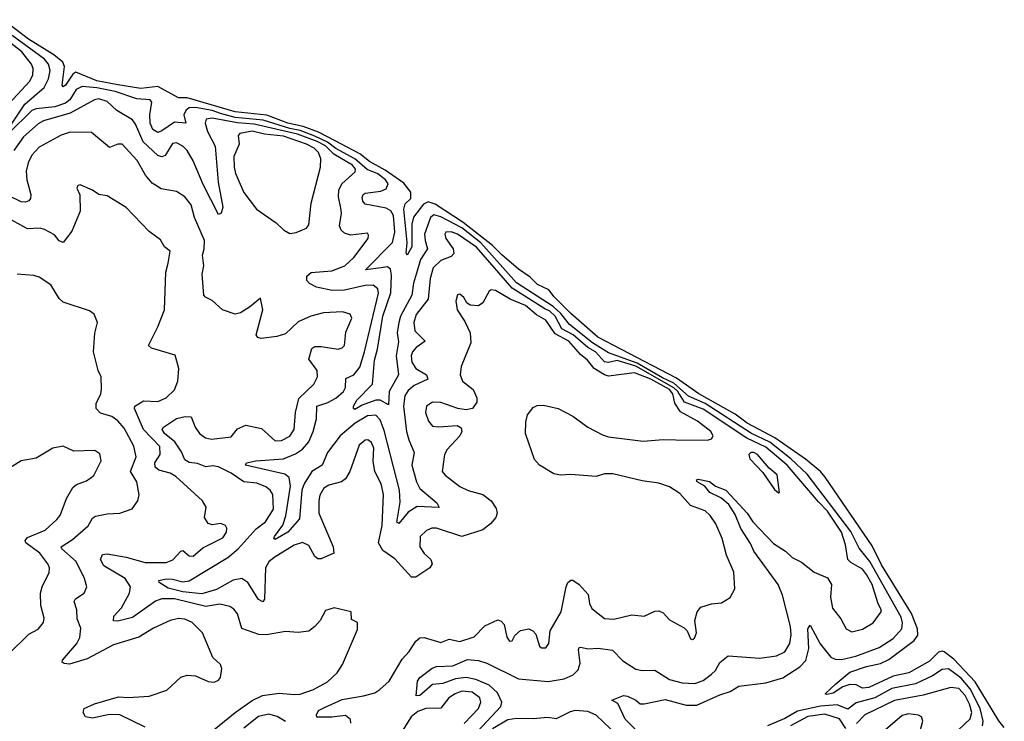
# Model space of a CAD drawing. Extents: x 1603745 to 1745082, y 385868 to 533966.
# Tile 512 of 646: x 1729507 to 1734201, y 474434 to 477778. Entities that reach past the tile are written whole.
import ezdxf

# ---------------------------------------------------------------- set-up
doc = ezdxf.new("R2010")
doc.units = 0

msp = doc.modelspace()

# ---------------------------------------------------------------- linework, layer by layer
at = {"layer": '0CON20XD'}
for points in [[(1733397.6, 474612.4), (1733465, 474668.5), (1733544, 474695), (1733611.2, 474708.8), (1733651, 474729), (1733771, 474819), (1733788.8, 474845), (1733788.1, 474875), (1733758.1, 474948.1), (1733615, 475179.6), (1733570.7, 475270.7), (1733347.8, 475597.8), (1733324.5, 475624.5), (1733252.7, 475682.7), (1733107.7, 475785), (1732974.8, 475855), (1732918.2, 475898.2), (1732744.8, 475995), (1732638.7, 476068.7), (1732263.2, 476265), (1732135, 476377.5), (1732055, 476456.2), (1732030.4, 476490.4), (1731976.5, 476515), (1731940.3, 476550.3), (1731885, 476588.7), (1731805, 476657.3), (1731761.7, 476701.7), (1731621.3, 476811.3), (1731488.3, 476898.3), (1731455, 476910), (1731432.1, 476897.9), (1731384, 476836), (1731377.3, 476802.7), (1731377, 476695), (1731355, 476656.2), (1731350, 476665), (1731354.1, 476715), (1731339.1, 476875), (1731345, 476899.4), (1731372, 476925), (1731371.9, 476955), (1731338.9, 476998.9), (1731250, 477060), (1731175, 477101.5), (1731128.3, 477138.3), (1731010.6, 477200.6), (1730931.2, 477241.2), (1730858, 477268), (1730785, 477284.9), (1730685, 477323.3), (1730535, 477339), (1730305, 477405.8), (1730265, 477405.4), (1730165, 477458.6), (1730085, 477450.4), (1729975, 477467.1), (1729875, 477485.9), (1729775, 477526.9), (1729761.2, 477518.8), (1729726.2, 477465), (1729715, 477457.1), (1729709.5, 477465), (1729721.2, 477555), (1729712.9, 477575), (1729669.8, 477609.8), (1729549.4, 477685), (1729427.7, 477777.7)], [(1729455, 477376.1), (1729556.2, 477485), (1729569.5, 477515), (1729571.1, 477545), (1729563, 477565), (1729516.8, 477625), (1729445, 477681.7)], [(1729465.5, 477275), (1729532.2, 477375), (1729624, 477455), (1729644.9, 477495.1), (1729651.8, 477535), (1729644.3, 477565), (1729625, 477589), (1729472.1, 477702)], [(1731230.5, 476595), (1731156.2, 476585), (1731284.6, 476715.4), (1731295.4, 476764.6), (1731288.8, 476845), (1731276.7, 476866.7), (1731255, 476879.8), (1731155, 476897.8), (1731142.5, 476912.5), (1731139.3, 476930.7), (1731144.4, 476945), (1731155, 476950.4), (1731229, 476961), (1731255, 476971.2), (1731264.3, 476995), (1731250.7, 477015), (1731215, 477042.9), (1731163.2, 477063.2), (1731105.3, 477115.2), (1731015, 477164.4), (1730974, 477194), (1730915, 477222.4), (1730845, 477249.4), (1730795, 477258.5), (1730668.1, 477298.1), (1730535, 477311.9), (1730465, 477331.4), (1730425, 477345.5), (1730345, 477358.8), (1730315, 477357), (1730299.6, 477345), (1730290.4, 477325), (1730299.2, 477285), (1730245, 477289.5), (1730185, 477247.8), (1730165, 477240.5), (1730142.7, 477255), (1730129.5, 477285), (1730127.5, 477325), (1730137.1, 477385), (1730130, 477395), (1730065, 477400.3), (1729962.7, 477435), (1729875, 477453), (1729805, 477459.9), (1729775.8, 477445), (1729746.2, 477395), (1729725, 477379.7), (1729675, 477362.1), (1729585, 477352.8), (1729565.3, 477344.7), (1729455, 477237.5)], [(1731690.3, 474385), (1731801.2, 474505), (1731805.2, 474525), (1731785, 474569), (1731745, 474606.1), (1731682.5, 474632.5), (1731635, 474642.8), (1731585, 474636), (1731525, 474614.4), (1731475, 474609.6), (1731435.9, 474574.1), (1731415, 474557.1), (1731397.5, 474555), (1731403.1, 474625), (1731415, 474642.2), (1731473.6, 474686.4), (1731495, 474694.7), (1731571.6, 474698.4), (1731642.4, 474727.6), (1731695, 474722.9), (1731735, 474710.5), (1731885, 474636.2), (1732026.3, 474623.7), (1732103.6, 474636.4), (1732145.6, 474655), (1732170.4, 474679.6), (1732178.7, 474711.3), (1732171.8, 474775), (1732175, 474785.8), (1732182.5, 474787.5), (1732215, 474778.8), (1732265, 474781.9), (1732332.8, 474772.8), (1732382.2, 474722.2), (1732445, 474681.8), (1732475, 474675.4), (1732535, 474677.9), (1732605, 474633.4), (1732665, 474617.6), (1732726.4, 474613.6), (1732765, 474627.7), (1732805, 474657.7), (1732823.8, 474676.2), (1732845.8, 474714.2), (1732885, 474745.5), (1733035, 474734.6), (1733115, 474746.4), (1733155, 474765.6), (1733178.2, 474805), (1733184.7, 474845.3), (1733181.4, 474885), (1733143.3, 475035), (1733123.8, 475085), (1733007.9, 475245), (1732991.7, 475281.7), (1732945, 475352.9), (1732918.7, 475418.7), (1732887.2, 475467.2), (1732849.3, 475499.3), (1732797.5, 475525), (1732773.8, 475553.8), (1732736.7, 475575), (1732733.3, 475585), (1732742, 475588), (1732795, 475576.9), (1732824.5, 475554.5), (1732874, 475535), (1732918.3, 475488.3), (1732975.6, 475425), (1733003.1, 475385), (1733100.6, 475280.6), (1733158.1, 475245), (1733190, 475215), (1733235, 475191.5), (1733295, 475144.6), (1733358.2, 475118.2), (1733376.7, 475085), (1733372.9, 475025), (1733382.6, 474972.6), (1733421.8, 474921.8), (1733448, 474875), (1733475, 474859.4), (1733525, 474872.5), (1733576.6, 474903.4), (1733614.2, 474955), (1733614.4, 474965), (1733597.8, 474997.8), (1733570.7, 475085), (1733545, 475133.8), (1733525, 475159.6), (1733470.1, 475190.1), (1733455.4, 475205), (1733443.5, 475275), (1733424.8, 475335), (1733357.8, 475435), (1733315, 475480), (1733165.6, 475655), (1733065, 475740.9), (1732973.5, 475783.5), (1732765, 475922.1), (1732675.9, 475955), (1732644.7, 476005), (1732625, 476023.4), (1732445, 476125.9), (1732355, 476153.3), (1732315, 476144.1), (1732295, 476147.8), (1732251.6, 476195), (1732216, 476216), (1732146.2, 476275), (1732091.5, 476305), (1732059.7, 476365), (1732035, 476388.7), (1732010.4, 476400.4), (1731855, 476498.5), (1731685, 476693.3), (1731595, 476755.2), (1731564.1, 476765.9), (1731539.2, 476765), (1731534.6, 476755), (1731538.5, 476735), (1731573.3, 476685), (1731577.4, 476662.6), (1731565, 476648.7), (1731515, 476630.6), (1731478.4, 476595), (1731463.9, 476545), (1731455.2, 476445), (1731397.9, 476372.1), (1731386.2, 476335), (1731391.6, 476295), (1731440.4, 476245), (1731397.9, 476215), (1731380.4, 476195), (1731374.1, 476175), (1731377.1, 476145), (1731396.2, 476115), (1731446.2, 476085), (1731452.3, 476065), (1731387.3, 476035), (1731359, 476011), (1731343.3, 475985), (1731336.5, 475935), (1731351.7, 475815), (1731361.6, 475775), (1731388.5, 475715), (1731377.4, 475655), (1731398.9, 475575), (1731415, 475543.1), (1731495.5, 475475), (1731507.5, 475452.5), (1731402.6, 475457.4), (1731359.7, 475430.3), (1731315, 475377.1), (1731305, 475382.5), (1731321.2, 475478.8), (1731318.3, 475535), (1731245, 475820.4), (1731225, 475870.7), (1731205, 475892.5), (1731165, 475889.4), (1731106.9, 475855), (1731035, 475794.2), (1730974.9, 475715.1), (1730949.4, 475655), (1730900.3, 475625), (1730862.7, 475565), (1730853, 475535), (1730841.3, 475398.7), (1730785, 475335.7), (1730725, 475300.9), (1730718.6, 475305), (1730722.3, 475315), (1730761.1, 475368.9), (1730776.5, 475413.5), (1730798, 475555), (1730791.1, 475595), (1730771.8, 475611.8), (1730584, 475655), (1730588.8, 475665), (1730632.5, 475675), (1730765, 475684), (1730822.1, 475707.9), (1730855, 475730.4), (1730885, 475765.8), (1730907, 475815), (1730922.8, 475875), (1730924, 475935), (1730976.5, 475953.5), (1731015, 475974.1), (1731050.4, 476005), (1731060.5, 476025), (1731062.8, 476067.2), (1731100, 476085), (1731128.2, 476121.8), (1731151, 476195), (1731217.9, 476475), (1731214.7, 476495), (1731192.5, 476512.5), (1731155, 476511), (1731055, 476488), (1730996.5, 476486.5), (1730922.6, 476502.6), (1730889.6, 476519.6), (1730875.7, 476535), (1730876.9, 476555), (1730897, 476573), (1730995, 476581.1), (1731057.5, 476605), (1731099.6, 476645), (1731168, 476735), (1731170.7, 476750.7), (1731165, 476760), (1731085, 476750), (1731055, 476760.9), (1731040.5, 476775), (1731031.5, 476795), (1731042.1, 476855), (1731039, 476879), (1731026.3, 476933.6), (1731028.8, 476965), (1731042.5, 476995), (1731107.3, 477052.7), (1731108, 477065), (1731093.8, 477085), (1731005, 477136.4), (1730965.8, 477175.8), (1730925, 477196.9), (1730831.6, 477231.6), (1730625, 477279.3), (1730545, 477286.6), (1730425, 477308), (1730395.9, 477304.1), (1730392.2, 477285), (1730402.2, 477245), (1730438.6, 477175), (1730453, 477003), (1730475.3, 476884.7), (1730467.5, 476855), (1730455, 476848.8), (1730382.5, 476992.5), (1730335, 477105.6), (1730306.1, 477155), (1730285, 477175.4), (1730255, 477190.4), (1730235, 477187.5), (1730200.2, 477129.8), (1730185, 477124.2), (1730165, 477130.5), (1730095.9, 477195), (1730059.6, 477279.6), (1730045, 477300), (1729970, 477345), (1729925, 477387.8), (1729885, 477400.2), (1729864.4, 477395), (1729748.4, 477331.6), (1729620, 477295), (1729595, 477280.8), (1729525, 477219.8), (1729479.6, 477155)], [(1730795, 476759.2), (1730825, 476763.1), (1730875, 476783.8), (1730885, 476800), (1730897, 476903), (1730941.3, 477075), (1730942.2, 477115), (1730931.6, 477145), (1730911.8, 477165), (1730874.8, 477185), (1730765, 477221.8), (1730675, 477232.4), (1730615, 477246.7), (1730556.2, 477235), (1730549.4, 477225), (1730553.3, 477185), (1730528.4, 477125), (1730530, 477075), (1730536, 477045), (1730575, 476954.4), (1730635.5, 476875), (1730729.7, 476809.8), (1730765, 476775.7), (1730795, 476759.2)], [(1732605, 475550.8), (1732555, 475569.3), (1732475, 475580.3), (1732335, 475614), (1732295, 475613.5), (1732255, 475600.3), (1732135, 475610), (1732085, 475607), (1732054, 475614), (1731984.8, 475654.8), (1731962.2, 475682.3), (1731919.3, 475805), (1731919.4, 475860.6), (1731928.9, 475895), (1731955, 475929.4), (1731975, 475939.6), (1732005, 475940.4), (1732075, 475924.6), (1732145, 475888.8), (1732215.8, 475835), (1732285, 475799.1), (1732315, 475790), (1732479.3, 475769.3), (1732575, 475777.1), (1732635, 475775.5), (1732785.7, 475774.3), (1732805, 475780), (1732814, 475795), (1732801.4, 475815), (1732739.1, 475865), (1732658, 475908), (1732630.2, 475950.2), (1732621, 475995), (1732605.6, 476015), (1732516.1, 476065), (1732437.5, 476095), (1732315, 476079.3), (1732294.8, 476084.8), (1732245.7, 476115.7), (1732214.7, 476155), (1732181.3, 476181.3), (1732125, 476244.8), (1732060, 476280), (1732015.1, 476345.1), (1731970.3, 476370.3), (1731918.8, 476415), (1731845.9, 476445.9), (1731775, 476487.5), (1731755, 476490), (1731746.1, 476483.9), (1731715, 476427.5), (1731695, 476413.3), (1731655, 476416.7), (1731638.3, 476428.3), (1731624.1, 476454.1), (1731605, 476468.8), (1731595, 476466.7), (1731586.4, 476436.4), (1731593.3, 476395), (1731629.3, 476339.3), (1731654, 476285), (1731658.3, 476238.3), (1731611.5, 476125), (1731606.4, 476085), (1731618.9, 476055), (1731668.8, 476015), (1731686.2, 475975), (1731686.2, 475955), (1731666.7, 475925), (1731635, 475917.5), (1731595.9, 475924.1), (1731515, 475953.9), (1731475, 475955.4), (1731446.9, 475935), (1731441.5, 475905), (1731455.5, 475865), (1731475, 475841.2), (1731505, 475836.7), (1731593.3, 475843.3), (1731611.9, 475831.9), (1731614.4, 475815), (1731605, 475794.2), (1731545, 475729.2), (1731531.9, 475705), (1731521.8, 475625), (1731535, 475607.3), (1731605, 475553.5), (1731645, 475534.5), (1731715, 475514.6), (1731754.5, 475485), (1731778.1, 475448.1), (1731783.5, 475425), (1731776.4, 475405), (1731751.8, 475375), (1731715, 475346.8), (1731615, 475314), (1731495, 475353.8), (1731472.5, 475355), (1731446.4, 475343.6), (1731417.1, 475315), (1731415.4, 475265), (1731435, 475232.9), (1731466.9, 475205), (1731474.4, 475185), (1731461.9, 475165), (1731395, 475120), (1731375, 475120), (1731295, 475208.7), (1731237.8, 475247.8), (1731217.8, 475285), (1731235, 475366.7), (1731242.4, 475515), (1731230, 475565), (1731200.5, 475625), (1731193, 475673), (1731195.4, 475735), (1731185, 475762.5), (1731166.7, 475775), (1731155, 475774.3), (1731125, 475750), (1731081.1, 475625), (1731059.9, 475590.1), (1731041.4, 475575), (1730981, 475559), (1730956.5, 475545), (1730938.6, 475511.4), (1730932.9, 475485), (1730933.9, 475425), (1731001.5, 475265), (1731004.3, 475235), (1730945, 475208.5), (1730928.3, 475208.3), (1730915, 475219.5), (1730885, 475270.9), (1730855, 475285.3), (1730815, 475273.1), (1730720.4, 475215), (1730695, 475193.8), (1730679.2, 475165), (1730674.5, 475015.5), (1730666.2, 475003.8), (1730645, 475014.6), (1730594.2, 475095), (1730566, 475115), (1730525, 475107.1), (1730445, 475061.5), (1730375, 475042.1), (1730285, 475051.4), (1730215, 475068.1), (1730171.4, 475095), (1730170, 475105), (1730205, 475112.9), (1730235, 475111.1), (1730285, 475098.9), (1730315, 475103.3), (1730499.4, 475215), (1730549.5, 475255), (1730635, 475350.9), (1730679.6, 475385), (1730717.2, 475445), (1730714.3, 475514.3), (1730701.2, 475535), (1730681.3, 475551.3), (1730638.1, 475568.1), (1730575, 475575.6), (1730515, 475616.7), (1730455, 475646.2), (1730428, 475652), (1730395, 475646.9), (1730355, 475661.8), (1730315, 475667.6), (1730295, 475680.5), (1730278.2, 475718.2), (1730246.2, 475765), (1730197, 475805), (1730186.5, 475825), (1730192.5, 475835), (1730255, 475876.2), (1730295.9, 475885.9), (1730325, 475885.5), (1730344.2, 475835), (1730363.8, 475805), (1730393.5, 475785), (1730422, 475778), (1730515, 475788.9), (1730545, 475828.1), (1730585, 475845.6), (1730659.3, 475829.3), (1730725, 475771.2), (1730755, 475772.7), (1730795, 475792.3), (1730815.4, 475825), (1730822.1, 475905), (1730837.3, 475972.7), (1730908.7, 476041.3), (1730927.1, 476075), (1730925.6, 476105), (1730885, 476160), (1730899.3, 476210.7), (1730915, 476220), (1730945, 476220), (1731025, 476207.3), (1731045, 476213.1), (1731055.4, 476224.6), (1731061.6, 476288.4), (1731090, 476355), (1731083.3, 476375), (1731045.5, 476385.5), (1730955, 476380.6), (1730895.6, 476364.4), (1730835, 476336.9), (1730775, 476280.6), (1730732.6, 476267.4), (1730658.8, 476258.8), (1730642.7, 476262.7), (1730634.3, 476275), (1730665.7, 476395), (1730655, 476450), (1730603.2, 476406.8), (1730559.2, 476380.9), (1730535, 476374.7), (1730474.5, 476394.5), (1730425, 476440), (1730393.8, 476455), (1730385.8, 476465), (1730376.7, 476565), (1730384.8, 476605), (1730378.3, 476655), (1730386.9, 476685), (1730387.9, 476725), (1730340.3, 476835), (1730324.6, 476895), (1730295, 476933.3), (1730255, 476958.9), (1730182.2, 476972.2), (1730139.1, 476999.1), (1730107.4, 477037.4), (1730066.8, 477106.8), (1729995, 477184), (1729975, 477184.2), (1729935, 477168.1), (1729850.2, 477240.2), (1729748.3, 477241.7), (1729705, 477227.5), (1729600.3, 477169.7), (1729565, 477131.8), (1729547.4, 477095), (1729537.9, 477055), (1729541.6, 477015), (1729560.5, 476945), (1729559.2, 476925), (1729551.1, 476915), (1729535, 476907.5), (1729515, 476909.2), (1729455, 476938.3)], [(1730407.7, 474372.3), (1730534.8, 474475.2), (1730615, 474532.4), (1730665, 474557.3), (1730745, 474568.4), (1730815, 474560.8), (1730845, 474563.2), (1730908, 474585), (1730975, 474621.8), (1731021.1, 474665), (1731046.9, 474705), (1731118.3, 474871.7), (1731117.5, 474905), (1731088.3, 474918.3), (1731087.5, 474955), (1731006.1, 474973.9), (1730965, 474962.5), (1730940, 474915), (1730915, 474886.2), (1730885, 474864), (1730835, 474856.4), (1730775, 474861.9), (1730684.6, 474845.4), (1730648, 474848), (1730566, 474876), (1730546.3, 474946.4), (1730528.5, 474968.5), (1730509.2, 474980.8), (1730461.9, 474991.9), (1730395, 474980.6), (1730245, 475017), (1730185, 475017.9), (1730155, 475006.4), (1730045, 474929), (1729975, 474910.5), (1729955, 474911.9), (1729956.8, 474935), (1729992.5, 474975), (1730030.5, 475045), (1730035.3, 475075), (1730010.8, 475115), (1729907.7, 475175), (1729892.3, 475205), (1729901.2, 475228.8), (1729925, 475231.6), (1730015, 475215.8), (1730105, 475191.4), (1730205, 475190.7), (1730236.5, 475203.5), (1730275, 475244.4), (1730285, 475248.1), (1730315, 475222.9), (1730335, 475220.6), (1730379.7, 475260.3), (1730475, 475308.6), (1730492.9, 475335), (1730494.2, 475355), (1730487.7, 475367.7), (1730465.8, 475375.8), (1730425, 475370.6), (1730405, 475376.2), (1730388.6, 475405), (1730396, 475455), (1730378, 475485), (1730251, 475601), (1730225, 475616.2), (1730171.3, 475631.3), (1730153.3, 475645), (1730151.6, 475665), (1730176.2, 475705), (1730175, 475744.3), (1730097.7, 475825), (1730053.8, 475925), (1730055.7, 475935), (1730098.1, 475961.9), (1730165, 475958.5), (1730205.8, 475975), (1730245, 476014), (1730260.6, 476055), (1730265.8, 476115), (1730248.8, 476178.8), (1730135, 476211.9), (1730121.2, 476225), (1730165.8, 476314.2), (1730196.8, 476395), (1730203.6, 476575), (1730215, 476617.5), (1730224, 476675), (1730197.1, 476695), (1730178.3, 476728.3), (1730125, 476768.1), (1730015, 476882.2), (1729925, 476938.6), (1729885, 476944.4), (1729853.8, 476965), (1729795, 476990), (1729785, 476987.5), (1729780, 476975), (1729793.6, 476943.6), (1729795.8, 476865), (1729755, 476770), (1729715, 476716), (1729695, 476724), (1729673, 476753), (1729625, 476777.5), (1729605, 476783.5), (1729545, 476781.2), (1729435, 476841.3)], [(1732455, 474382.6), (1732394.2, 474444.2), (1732358.1, 474518.1), (1732330, 474535), (1732385, 474556.2), (1732405, 474553.8), (1732445, 474533.8), (1732465, 474517.1), (1732485, 474516.5), (1732585, 474538.2), (1732685, 474511.3), (1732735, 474510.5), (1732845, 474560.4), (1732895, 474576.2), (1732935, 474601.8), (1733065, 474617.4), (1733145, 474641.4), (1733227.1, 474692.8), (1733255.7, 474724.3), (1733269.6, 474780.4), (1733264.1, 474875), (1733275, 474891.2), (1733322.8, 474802.8), (1733375, 474738.7), (1733395, 474730), (1733425, 474729), (1733494.2, 474744.2), (1733605, 474785.7), (1733671.2, 474828.8), (1733713.5, 474875), (1733716.4, 474903.6), (1733709.6, 474930.4), (1733560, 475195), (1733508.7, 475258.7), (1733469.1, 475339.1), (1733261.9, 475611.9), (1733182.8, 475685), (1733084.1, 475764.1), (1732996, 475805), (1732775, 475948.1), (1732695, 475983.1), (1732625, 476044.9), (1732571.5, 476071.5), (1732451.4, 476141.4), (1732315, 476190.2), (1732238, 476238), (1732128.2, 476325), (1732086.9, 476376.9), (1732050.9, 476410.9), (1731875, 476523.7), (1731705, 476714.2), (1731614.9, 476785), (1731515, 476838), (1731481.6, 476848.4), (1731465, 476834.5), (1731437.7, 476755), (1731439.6, 476725), (1731451.9, 476685), (1731418.5, 476635), (1731403.8, 476586.2), (1731385, 476521.4), (1731376.8, 476465), (1731323.4, 476365), (1731314.3, 476335), (1731306.4, 476285), (1731312.8, 476242.8), (1731301.6, 476175), (1731313, 476085), (1731268.1, 476005), (1731265, 475942), (1731225, 475964.8), (1731205, 475964.8), (1731139.8, 475940.2), (1731105, 475919.6), (1731097.8, 475925), (1731098, 475935), (1731113.8, 475965), (1731189.5, 476040.5), (1731199.1, 476155), (1731213.1, 476206.9), (1731238.7, 476365), (1731276.6, 476476.6), (1731279.5, 476559.5), (1731275, 476588.9), (1731260, 476600), (1731230.5, 476595)], [(1730105, 474405.2), (1729985, 474464.4), (1729935, 474465.5), (1729855, 474448.1), (1729821.2, 474455), (1729810, 474475), (1729813.8, 474495), (1729863.1, 474516.9), (1729978.9, 474551.1), (1730025, 474547.3), (1730125, 474553.5), (1730208.3, 474581.7), (1730275, 474643.8), (1730305, 474653.8), (1730345, 474650), (1730405, 474624), (1730435, 474620.8), (1730455, 474630), (1730465, 474643.3), (1730470.8, 474685), (1730464, 474705), (1730427.3, 474737.3), (1730378, 474855), (1730329.2, 474905), (1730295, 474920), (1730265, 474923.3), (1730225, 474914.4), (1730145, 474876.9), (1730075, 474835.4), (1729955, 474798.6), (1729829, 474731), (1729745, 474705.6), (1729718.6, 474708.6), (1729710, 474715), (1729712, 474725), (1729780, 474805), (1729793.2, 474833.2), (1729798, 474878), (1729781.8, 474921.8), (1729780, 474965), (1729766.4, 475005), (1729773, 475017), (1729814.3, 475045), (1729827.5, 475075), (1729816.2, 475115), (1729776.7, 475195), (1729708.8, 475255), (1729705.5, 475265), (1729759.7, 475300.3), (1729833.3, 475365), (1729855, 475401.4), (1729868.1, 475411.9), (1729925, 475422.9), (1729984.3, 475425.7), (1730044.1, 475445.9), (1730070.8, 475485), (1730077, 475513), (1730065.4, 475575), (1730035.3, 475625), (1730062.2, 475695), (1730052.1, 475745), (1730005, 475830.9), (1729975, 475866.4), (1729945.8, 475885.8), (1729892.3, 475902.3), (1729871.5, 475925), (1729872.2, 475947.8), (1729894.3, 475995), (1729897.3, 476017.3), (1729896.2, 476075), (1729881.4, 476105), (1729858.8, 476195), (1729865.6, 476284.4), (1729878.8, 476335), (1729862.5, 476375), (1729839.5, 476389.5), (1729715, 476431.9), (1729695, 476449.2), (1729655, 476514.5), (1729600.8, 476550.8), (1729575, 476558.7), (1729495.4, 476565.4)], [(1729455.6, 474755), (1729550.2, 474849.8), (1729595, 474873.1), (1729620.9, 474905), (1729624.5, 474925), (1729608.5, 474985), (1729606.3, 475043.7), (1729614.7, 475075.3), (1729647.4, 475142.6), (1729649.6, 475165), (1729641.2, 475185), (1729603.2, 475235), (1729536.9, 475285), (1729532.7, 475295), (1729545, 475309.2), (1729628.6, 475345), (1729685, 475395.5), (1729699.6, 475415), (1729731.1, 475495), (1729761.3, 475548.7), (1729778.3, 475561.7), (1729825, 475579.4), (1729860, 475605), (1729895.6, 475675.6), (1729889.1, 475709.1), (1729865, 475724.3), (1729765, 475721.4), (1729715, 475745.8), (1729665, 475735.6), (1729585, 475687.5), (1729515, 475675.6), (1729400.8, 475605)], [(1733125, 475522.5), (1733130, 475525), (1733118.5, 475608.5), (1733079.8, 475639.8), (1733025, 475705.6), (1733007.5, 475715), (1732993.3, 475715), (1732984, 475705), (1732988.8, 475685), (1733049.3, 475619.3), (1733105, 475538.8), (1733125, 475522.5)], [(1731086.6, 474425), (1731085, 474442.5), (1731060.8, 474460.8), (1730995, 474452.8), (1730923.5, 474453.5), (1730921.5, 474465), (1730931.8, 474485), (1730959.8, 474500.2), (1731045, 474537.9), (1731146.7, 474555), (1731199.8, 474570.2), (1731224.6, 474585.4), (1731267.9, 474625), (1731330.1, 474729.9), (1731363.2, 474766.8), (1731395, 474815.6), (1731415, 474832.1), (1731435, 474833.8), (1731515, 474809.2), (1731555, 474825.6), (1731605.6, 474814.4), (1731674.3, 474835.7), (1731725, 474888.5), (1731786.6, 474916.6), (1731801.8, 474911.8), (1731817.5, 474895), (1731828.8, 474835), (1731842.5, 474815), (1731855, 474817.5), (1731867.7, 474842.3), (1731895, 474866.2), (1731935, 474874), (1731954.3, 474864.3), (1731968.3, 474848.3), (1731985, 474791.2), (1731995, 474784), (1732015, 474784), (1732030, 474805), (1732035.7, 474865), (1732089.1, 474955), (1732112.9, 475075), (1732120, 475095), (1732135, 475105.7), (1732145, 475105.8), (1732175, 475085.7), (1732217.5, 475037.5), (1732224.4, 474995), (1732235, 474972), (1732295, 474923.5), (1732339.1, 474920.9), (1732425, 474941.1), (1732485, 474934.7), (1732535, 474958.1), (1732555, 474960), (1732575, 474950), (1732605, 474916.7), (1732675, 474880), (1732688.8, 474865), (1732705, 474827.5), (1732715, 474824), (1732725, 474830), (1732734, 474855), (1732726.2, 474915), (1732736.2, 474955), (1732755, 474978), (1732805, 474992.9), (1732852.3, 474997.7), (1732895, 475023.8), (1732917.1, 475065), (1732911.4, 475145), (1732877.1, 475225), (1732856.8, 475305), (1732826.1, 475375), (1732799.6, 475415), (1732775, 475437.5), (1732705, 475462.8), (1732655, 475519.2), (1732605, 475550.8)], [(1734201.2, 474405), (1734175, 474436.2), (1734062.5, 474622.6), (1733960.2, 474730.2), (1733915, 474764.2), (1733905, 474768.2), (1733886.8, 474763.2), (1733845, 474720.3), (1733746.2, 474665), (1733671.5, 474648.5), (1733555, 474594.1), (1733525, 474592.1), (1733495, 474607.5), (1733465, 474609.5), (1733432.2, 474597.8), (1733385, 474567.3), (1733355, 474560.8), (1733346.7, 474565), (1733397.6, 474612.4)], [(1734097.9, 474412.1), (1734100.9, 474435), (1734086.3, 474495), (1734038.1, 474588.1), (1733995, 474638.7), (1733935, 474683.3), (1733905, 474680.8), (1733859, 474651), (1733778, 474612), (1733665, 474590.3), (1733584.1, 474545), (1733495, 474521.4), (1733455, 474491.2), (1733405, 474511.5), (1733325, 474506.5), (1733215, 474482.1), (1733155, 474447.9), (1733072.4, 474412.4)], [(1731626.7, 474423.3), (1731694.1, 474495), (1731705.8, 474525), (1731700.7, 474545), (1731665, 474573.3), (1731615, 474576.9), (1731582.5, 474565), (1731552.9, 474545), (1731515, 474496.5), (1731444, 474494), (1731405, 474480), (1731374.2, 474455), (1731304.1, 474344.1)], [(1733952.7, 474365), (1734038.1, 474445), (1734045.7, 474475), (1734035.8, 474515), (1734015, 474556.6), (1733985, 474589.4), (1733945.7, 474594.3), (1733815, 474558.4), (1733677.2, 474532.8), (1733537.1, 474465), (1733496.5, 474423.5)], [(1732355, 474367.7), (1732255, 474462.7), (1732215, 474480.9), (1732155, 474484.9), (1732130.8, 474479.2), (1732065, 474445.4), (1732025, 474451.2), (1731954.9, 474445.1), (1731875, 474447.8), (1731835, 474440), (1731761.6, 474398.4)], [(1730775, 474433.3), (1730735, 474455.9), (1730695, 474468.1), (1730645, 474456.5), (1730575, 474400.7)], [(1733445, 474398.8), (1733415, 474446.2), (1733345, 474467.4), (1733265, 474456.4), (1733182.1, 474412.1)], [(1733787.3, 474342.7), (1733813.5, 474435), (1733805.8, 474455), (1733792.3, 474462.3), (1733745, 474469.2), (1733715, 474461.8), (1733576.9, 474343.1)]]:
    msp.add_lwpolyline(points, dxfattribs=at)

doc.saveas('drawing.dxf')
